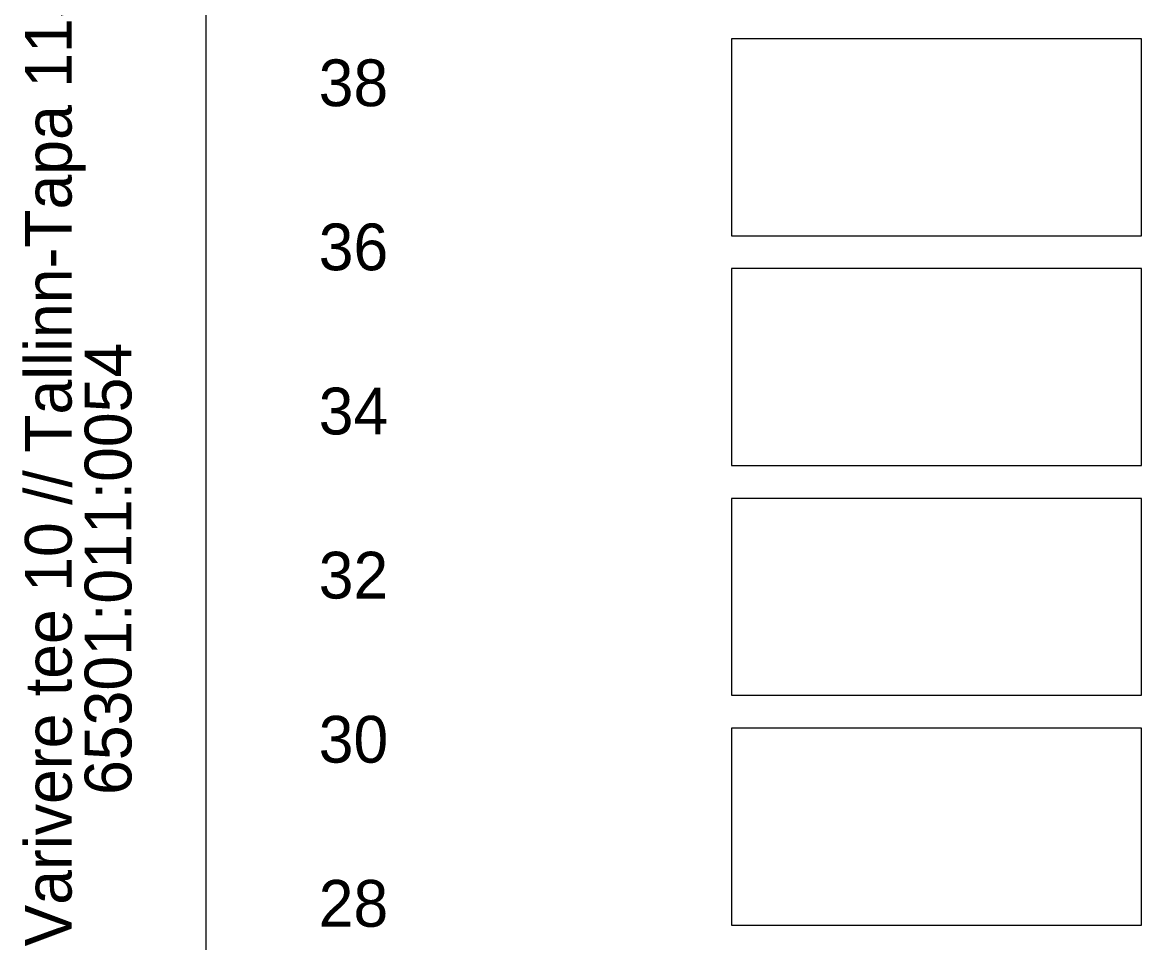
# Model space of a CAD drawing. Extents: x 544674 to 552202, y 6585829 to 6588119.
# Drawn here: x 551884.2 to 552020.6, y 6587681.1 to 6587793.2 of the extents above; entities that cross this region are included whole.
import ezdxf

# ---------------------------------------------------------------- set-up
doc = ezdxf.new("R2010")
doc.units = 0
for name, color, linetype in [('kataster', 7, 'Continuous'), ('mõõtpost parem', 7, 'Continuous'), ('Täide', 7, 'Continuous'), ('VORMISTUS', 7, 'Continuous')]:
    doc.layers.add(name, color=color, linetype=linetype)

msp = doc.modelspace()

# ---------------------------------------------------------------- linework, layer by layer
at = {"layer": 'mõõtpost parem'}
msp.add_line((551906.59, 6587585.86), (551906.59, 6587845.86), dxfattribs=at)
at = {"layer": 'Täide'}
for p, q in [((552020.59, 6587791.22), (551970.59, 6587791.22)), ((552020.59, 6587791.22), (551970.59, 6587791.22)), ((551970.59, 6587791.22), (551970.59, 6587767.22)), ((552020.59, 6587767.22), (552020.59, 6587791.22)), ((552020.59, 6587767.22), (552020.59, 6587791.22)), ((551970.59, 6587767.22), (552020.59, 6587767.22)), ((552020.59, 6587763.22), (551970.59, 6587763.22)), ((551970.59, 6587763.22), (551970.59, 6587739.22)), ((552020.59, 6587739.22), (552020.59, 6587763.22)), ((551970.59, 6587739.22), (552020.59, 6587739.22)), ((551970.59, 6587707.22), (551970.59, 6587683.22)), ((552020.59, 6587707.22), (551970.59, 6587707.22)), ((551970.59, 6587707.22), (551970.59, 6587683.22)), ((552020.59, 6587683.22), (552020.59, 6587707.22)), ((551970.59, 6587683.22), (552020.59, 6587683.22)), ((551970.59, 6587683.22), (552020.59, 6587683.22)), ((551970.59, 6587683.22), (552020.59, 6587683.22))]:
    msp.add_line(p, q, dxfattribs=at)
for points in [[(551970.59, 6587791.22), (551970.59, 6587767.22), (552020.59, 6587767.22)], [(552020.59, 6587735.22), (551970.59, 6587735.22), (551970.59, 6587711.22)], [(551970.59, 6587711.22), (552020.59, 6587711.22), (552020.59, 6587735.22)], [(552020.59, 6587683.22), (552020.59, 6587707.22), (551970.59, 6587707.22), (551970.59, 6587683.22)], [(552020.59, 6587683.22), (552020.59, 6587707.22), (551970.59, 6587707.22)]]:
    msp.add_lwpolyline(points, dxfattribs=at)
msp.add_lwpolyline([(551970.59, 6587683.22), (552020.59, 6587683.22), (552020.59, 6587707.22), (551970.59, 6587707.22)], close=True, dxfattribs=at)
at = {"layer": 'VORMISTUS'}
for points in [[(551970.59, 6587767.22), (552020.59, 6587767.22), (552020.59, 6587791.22), (551970.59, 6587791.22), (551970.59, 6587767.22)], [(551970.59, 6587767.22), (552020.59, 6587767.22), (552020.59, 6587791.22), (551970.59, 6587791.22), (551970.59, 6587767.22)], [(551970.59, 6587767.22), (552020.59, 6587767.22), (552020.59, 6587791.22)], [(552020.59, 6587791.22), (551970.59, 6587791.22), (551970.59, 6587767.22)], [(551970.59, 6587739.22), (552020.59, 6587739.22), (552020.59, 6587763.22), (551970.59, 6587763.22), (551970.59, 6587739.22)], [(551970.59, 6587739.22), (552020.59, 6587739.22), (552020.59, 6587763.22), (551970.59, 6587763.22), (551970.59, 6587739.22)], [(551970.59, 6587739.22), (552020.59, 6587739.22), (552020.59, 6587763.22)], [(552020.59, 6587763.22), (551970.59, 6587763.22), (551970.59, 6587739.22)], [(551970.59, 6587711.22), (552020.59, 6587711.22), (552020.59, 6587735.22), (551970.59, 6587735.22), (551970.59, 6587711.22)], [(551970.59, 6587711.22), (552020.59, 6587711.22), (552020.59, 6587735.22), (551970.59, 6587735.22), (551970.59, 6587711.22)], [(551970.59, 6587711.22), (552020.59, 6587711.22), (552020.59, 6587735.22)], [(552020.59, 6587735.22), (551970.59, 6587735.22), (551970.59, 6587711.22)], [(551970.59, 6587683.22), (552020.59, 6587683.22), (552020.59, 6587707.22), (551970.59, 6587707.22), (551970.59, 6587683.22)]]:
    msp.add_lwpolyline(points, dxfattribs=at)
for points in [[(551970.59, 6587767.22), (552020.59, 6587767.22), (552020.59, 6587791.22), (551970.59, 6587791.22)], [(551970.59, 6587739.22), (552020.59, 6587739.22), (552020.59, 6587763.22), (551970.59, 6587763.22)], [(551970.59, 6587711.22), (552020.59, 6587711.22), (552020.59, 6587735.22), (551970.59, 6587735.22)]]:
    msp.add_lwpolyline(points, close=True, dxfattribs=at)

# ---------------------------------------------------------------- texts
at = {"layer": 'kataster'}
for s, p in [('Betooni põik 20 // Varivere tee 10 // Tallinn-Tapa 115-118,2 km', (551890.18, 6587619.59)), ('65301:011:0054', (551897.47, 6587699.07))]:
    msp.add_text(s, height=5.7, rotation=90, dxfattribs=at).set_placement(p)
at = {"layer": 'mõõtpost parem'}
for s, p in [('38', (551920.29, 6587783.01)), ('36', (551920.29, 6587763.01)), ('34', (551920.29, 6587743.01)), ('32', (551920.29, 6587723.01)), ('30', (551920.29, 6587703.01)), ('28', (551920.29, 6587683.01))]:
    msp.add_text(s, height=5.7, dxfattribs=at).set_placement(p)

doc.saveas('drawing.dxf')
